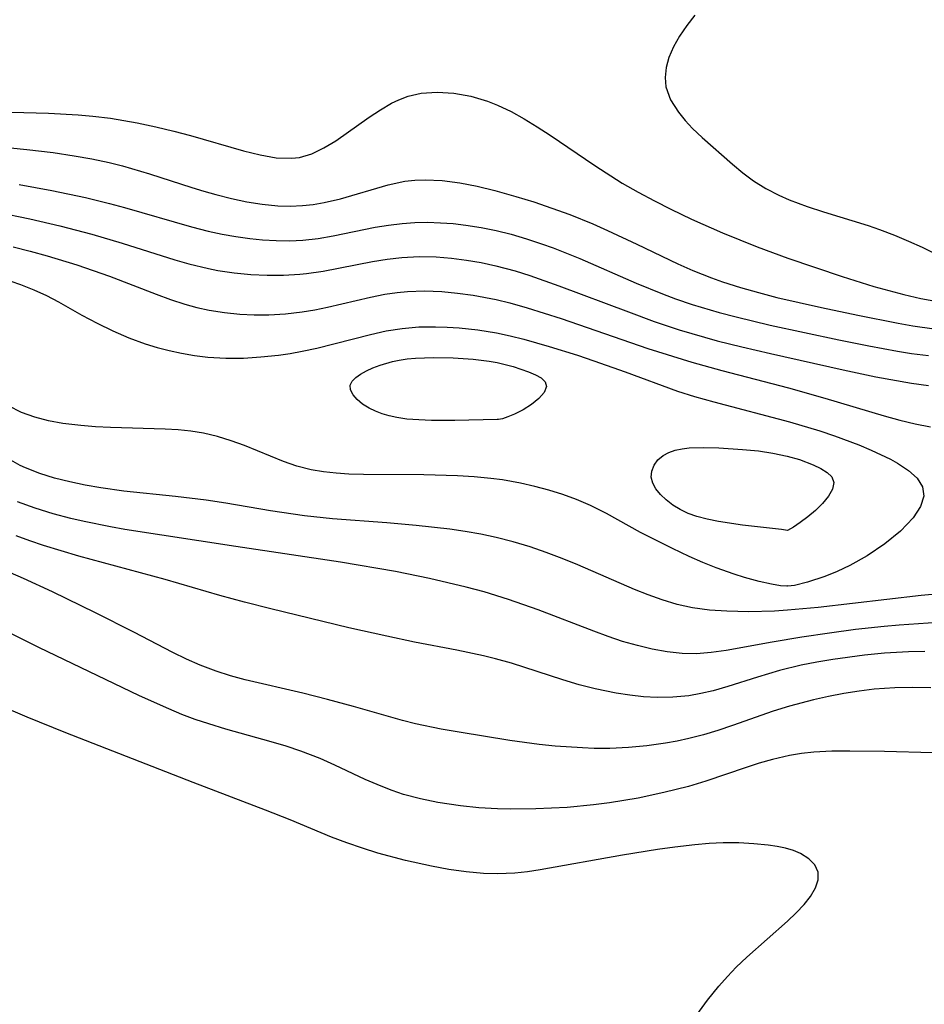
# Model space of a CAD drawing. Header units: metres. Extents: x 1073367 to 1082519, y 1569854 to 1574957.
# Tile 516 of 656: x 1077909 to 1078003, y 1573659 to 1573761. Entities that reach past the tile are written whole.
import ezdxf

# ---------------------------------------------------------------- set-up
doc = ezdxf.new("R2010")
doc.units = ezdxf.units.M
doc.layers.add('CGG_CurvaNivelLidar_v1', color=253, linetype='Continuous', lineweight=30)

msp = doc.modelspace()

# ---------------------------------------------------------------- linework, layer by layer
at = {"layer": 'CGG_CurvaNivelLidar_v1'}
for p, q in [((1077978.9135, 1573761.5566, 70.5), (1077978.0949, 1573760.4974, 70.5)), ((1077978.0949, 1573760.4974, 70.5), (1077977.3563, 1573759.4118, 70.5)), ((1077977.3563, 1573759.4118, 70.5), (1077976.7276, 1573758.306, 70.5)), ((1077976.7276, 1573758.306, 70.5), (1077976.2444, 1573757.1862, 70.5)), ((1077976.2444, 1573757.1862, 70.5), (1077975.9618, 1573756.1548, 70.5)), ((1077975.9618, 1573756.1548, 70.5), (1077975.8535, 1573755.1333, 70.5)), ((1077975.8535, 1573755.1333, 70.5), (1077975.9433, 1573754.1394, 70.5)), ((1077975.9433, 1573754.1394, 70.5), (1077976.4248, 1573752.8105, 70.5)), ((1077948.3185, 1573752.814, 70), (1077949.2745, 1573753.1808, 70)), ((1077949.2745, 1573753.1808, 70), (1077950.6201, 1573753.4946, 70)), ((1077950.6201, 1573753.4946, 70), (1077952.3004, 1573753.6167, 70)), ((1077952.3004, 1573753.6167, 70), (1077954.0212, 1573753.5031, 70)), ((1077954.0212, 1573753.5031, 70), (1077955.7565, 1573753.1849, 70)), ((1077955.7565, 1573753.1849, 70), (1077957.4821, 1573752.676, 70)), ((1077946.4101, 1573751.7678, 70), (1077947.576, 1573752.4482, 70)), ((1077947.576, 1573752.4482, 70), (1077948.3185, 1573752.814, 70)), ((1077957.4821, 1573752.676, 70), (1077958.5382, 1573752.2629, 70)), ((1077958.5382, 1573752.2629, 70), (1077959.9247, 1573751.6032, 70)), ((1077976.4248, 1573752.8105, 70.5), (1077977.2304, 1573751.5407, 70.5)), ((1077902.2311, 1573751.6157, 70), (1077909.5444, 1573751.5037, 70)), ((1077909.5444, 1573751.5037, 70), (1077912.0924, 1573751.4188, 70)), ((1077912.0924, 1573751.4188, 70), (1077915.1504, 1573751.2512, 70)), ((1077915.1504, 1573751.2512, 70), (1077916.6725, 1573751.1184, 70)), ((1077916.6725, 1573751.1184, 70), (1077918.4886, 1573750.8972, 70)), ((1077918.4886, 1573750.8972, 70), (1077921.2638, 1573750.4229, 70)), ((1077941.7926, 1573748.574, 70), (1077945.2642, 1573751.0095, 70)), ((1077945.2642, 1573751.0095, 70), (1077946.4101, 1573751.7678, 70)), ((1077959.9247, 1573751.6032, 70), (1077961.29, 1573750.8478, 70)), ((1077977.2304, 1573751.5407, 70.5), (1077977.9211, 1573750.6872, 70.5)), ((1077921.2638, 1573750.4229, 70), (1077923.1761, 1573750.0227, 70)), ((1077923.1761, 1573750.0227, 70), (1077925.0675, 1573749.5692, 70)), ((1077961.29, 1573750.8478, 70), (1077962.6399, 1573750.0225, 70)), ((1077962.6399, 1573750.0225, 70), (1077963.9796, 1573749.1487, 70)), ((1077977.9211, 1573750.6872, 70.5), (1077978.6972, 1573749.8528, 70.5)), ((1077925.0675, 1573749.5692, 70), (1077926.7711, 1573749.109, 70)), ((1077926.7711, 1573749.109, 70), (1077932.2625, 1573747.5299, 70)), ((1077963.9796, 1573749.1487, 70), (1077968.5951, 1573745.9992, 70)), ((1077978.6972, 1573749.8528, 70.5), (1077979.6799, 1573748.9126, 70.5)), ((1077979.6799, 1573748.9126, 70.5), (1077982.8277, 1573746.1543, 70.5)), ((1077898.5175, 1573748.7842, 69.5), (1077909.8616, 1573747.6759, 69.5)), ((1077939.3201, 1573747.235, 70), (1077940.5675, 1573747.83, 70)), ((1077940.5675, 1573747.83, 70), (1077941.7926, 1573748.574, 70)), ((1077909.8616, 1573747.6759, 69.5), (1077912.5696, 1573747.3424, 69.5)), ((1077912.5696, 1573747.3424, 69.5), (1077914.7321, 1573747.0164, 69.5)), ((1077914.7321, 1573747.0164, 69.5), (1077916.5639, 1573746.6927, 69.5)), ((1077932.2625, 1573747.5299, 70), (1077933.9704, 1573747.1012, 70)), ((1077933.9704, 1573747.1012, 70), (1077935.6242, 1573746.8127, 70)), ((1077935.6242, 1573746.8127, 70), (1077937.2208, 1573746.7564, 70)), ((1077937.2208, 1573746.7564, 70), (1077938.035, 1573746.8557, 70)), ((1077938.035, 1573746.8557, 70), (1077939.3201, 1573747.235, 70)), ((1077916.5639, 1573746.6927, 69.5), (1077918.3815, 1573746.3123, 69.5)), ((1077918.3815, 1573746.3123, 69.5), (1077919.7307, 1573745.9802, 69.5)), ((1077919.7307, 1573745.9802, 69.5), (1077922.5352, 1573745.1586, 69.5)), ((1077968.5951, 1573745.9992, 70), (1077971.4224, 1573744.1868, 70)), ((1077982.8277, 1573746.1543, 70.5), (1077983.893, 1573745.2663, 70.5)), ((1077922.5352, 1573745.1586, 69.5), (1077926.8988, 1573743.7302, 69.5)), ((1077983.893, 1573745.2663, 70.5), (1077985.0115, 1573744.4333, 70.5)), ((1077909.0601, 1573744.0376, 69), (1077912.4304, 1573743.4146, 69)), ((1077942.2938, 1573742.5766, 69.5), (1077947.2197, 1573744.0182, 69.5)), ((1077947.2197, 1573744.0182, 69.5), (1077948.9314, 1573744.3905, 69.5)), ((1077948.9314, 1573744.3905, 69.5), (1077949.978, 1573744.5069, 69.5)), ((1077949.978, 1573744.5069, 69.5), (1077951.0387, 1573744.5427, 69.5)), ((1077951.0387, 1573744.5427, 69.5), (1077952.8163, 1573744.4509, 69.5)), ((1077952.8163, 1573744.4509, 69.5), (1077954.6159, 1573744.2106, 69.5)), ((1077954.6159, 1573744.2106, 69.5), (1077956.4309, 1573743.859, 69.5)), ((1077956.4309, 1573743.859, 69.5), (1077958.2559, 1573743.4235, 69.5)), ((1077971.4224, 1573744.1868, 70), (1077973.0723, 1573743.2391, 70)), ((1077985.0115, 1573744.4333, 70.5), (1077986.2764, 1573743.6455, 70.5)), ((1077912.4304, 1573743.4146, 69), (1077915.9303, 1573742.6925, 69)), ((1077926.8988, 1573743.7302, 69.5), (1077928.1606, 1573743.3451, 69.5)), ((1077928.1606, 1573743.3451, 69.5), (1077929.4028, 1573742.996, 69.5)), ((1077929.4028, 1573742.996, 69.5), (1077930.9999, 1573742.5963, 69.5)), ((1077958.2559, 1573743.4235, 69.5), (1077960.4266, 1573742.822, 69.5)), ((1077960.4266, 1573742.822, 69.5), (1077962.2904, 1573742.243, 69.5)), ((1077973.0723, 1573743.2391, 70), (1077974.7541, 1573742.3444, 70)), ((1077986.2764, 1573743.6455, 70.5), (1077987.6167, 1573742.9498, 70.5)), ((1077987.6167, 1573742.9498, 70.5), (1077988.6999, 1573742.4675, 70.5)), ((1077915.9303, 1573742.6925, 69), (1077918.4012, 1573742.0964, 69)), ((1077918.4012, 1573742.0964, 69), (1077919.9576, 1573741.6735, 69)), ((1077930.9999, 1573742.5963, 69.5), (1077932.5985, 1573742.2603, 69.5)), ((1077932.5985, 1573742.2603, 69.5), (1077934.1963, 1573742.0034, 69.5)), ((1077934.1963, 1573742.0034, 69.5), (1077935.7906, 1573741.8458, 69.5)), ((1077935.7906, 1573741.8458, 69.5), (1077937.0755, 1573741.8071, 69.5)), ((1077937.0755, 1573741.8071, 69.5), (1077938.3525, 1573741.8593, 69.5)), ((1077938.3525, 1573741.8593, 69.5), (1077939.4755, 1573741.9869, 69.5)), ((1077939.4755, 1573741.9869, 69.5), (1077940.5891, 1573742.1801, 69.5)), ((1077940.5891, 1573742.1801, 69.5), (1077942.2938, 1573742.5766, 69.5)), ((1077962.2904, 1573742.243, 69.5), (1077964.1486, 1573741.6127, 69.5)), ((1077974.7541, 1573742.3444, 70), (1077976.4571, 1573741.4852, 70)), ((1077988.6999, 1573742.4675, 70.5), (1077989.6161, 1573742.1049, 70.5)), ((1077989.6161, 1573742.1049, 70.5), (1077990.5479, 1573741.7701, 70.5)), ((1077990.5479, 1573741.7701, 70.5), (1077992.251, 1573741.2203, 70.5)), ((1077904.569, 1573741.6447, 68.5), (1077910.1508, 1573740.478, 68.5)), ((1077919.9576, 1573741.6735, 69), (1077926.881, 1573739.6676, 69)), ((1077964.1486, 1573741.6127, 69.5), (1077965.9962, 1573740.931, 69.5)), ((1077965.9962, 1573740.931, 69.5), (1077968.3656, 1573739.9698, 69.5)), ((1077976.4571, 1573741.4852, 70), (1077978.598, 1573740.453, 70)), ((1077992.251, 1573741.2203, 70.5), (1077996.8631, 1573739.8019, 70.5)), ((1077910.1508, 1573740.478, 68.5), (1077913.2555, 1573739.7643, 68.5)), ((1077913.2555, 1573739.7643, 68.5), (1077916.5596, 1573738.9088, 68.5)), ((1077945.8825, 1573739.6156, 69), (1077947.2655, 1573739.8525, 69)), ((1077947.2655, 1573739.8525, 69), (1077948.6551, 1573740.0269, 69)), ((1077948.6551, 1573740.0269, 69), (1077949.9688, 1573740.1153, 69)), ((1077949.9688, 1573740.1153, 69), (1077951.2883, 1573740.1349, 69)), ((1077951.2883, 1573740.1349, 69), (1077952.6121, 1573740.0942, 69)), ((1077952.6121, 1573740.0942, 69), (1077953.9373, 1573739.9984, 69)), ((1077953.9373, 1573739.9984, 69), (1077955.2617, 1573739.8503, 69)), ((1077955.2617, 1573739.8503, 69), (1077956.8242, 1573739.609, 69)), ((1077968.3656, 1573739.9698, 69.5), (1077969.8976, 1573739.3004, 69.5)), ((1077978.598, 1573740.453, 70), (1077981.7848, 1573739.0454, 70)), ((1077996.8631, 1573739.8019, 70.5), (1077998.0262, 1573739.3971, 70.5)), ((1077916.5596, 1573738.9088, 68.5), (1077919.7011, 1573737.9761, 68.5)), ((1077926.881, 1573739.6676, 69), (1077928.6141, 1573739.2273, 69)), ((1077928.6141, 1573739.2273, 69), (1077930.04, 1573738.9175, 69)), ((1077930.04, 1573738.9175, 69), (1077931.4706, 1573738.6592, 69)), ((1077939.9669, 1573738.4767, 69), (1077941.5394, 1573738.7399, 69)), ((1077941.5394, 1573738.7399, 69), (1077945.8825, 1573739.6156, 69)), ((1077956.8242, 1573739.609, 69), (1077958.3787, 1573739.2953, 69)), ((1077958.3787, 1573739.2953, 69), (1077959.952, 1573738.9002, 69)), ((1077959.952, 1573738.9002, 69), (1077961.5135, 1573738.4395, 69)), ((1077969.8976, 1573739.3004, 69.5), (1077972.9297, 1573737.8869, 69.5)), ((1077981.7848, 1573739.0454, 70), (1077985.3716, 1573737.6066, 70)), ((1077998.0262, 1573739.3971, 70.5), (1077999.5644, 1573738.8113, 70.5)), ((1077999.5644, 1573738.8113, 70.5), (1078001.0406, 1573738.1919, 70.5)), ((1077919.7011, 1573737.9761, 68.5), (1077925.1525, 1573736.2599, 68.5)), ((1077931.4706, 1573738.6592, 69), (1077932.9044, 1573738.457, 69)), ((1077932.9044, 1573738.457, 69), (1077934.2353, 1573738.3245, 69)), ((1077934.2353, 1573738.3245, 69), (1077935.6232, 1573738.2446, 69)), ((1077935.6232, 1573738.2446, 69), (1077937.0079, 1573738.2316, 69)), ((1077937.0079, 1573738.2316, 69), (1077938.3872, 1573738.2969, 69)), ((1077938.3872, 1573738.2969, 69), (1077939.9669, 1573738.4767, 69)), ((1077961.5135, 1573738.4395, 69), (1077963.0634, 1573737.9235, 69)), ((1077963.0634, 1573737.9235, 69), (1077964.2849, 1573737.4802, 69)), ((1077972.9297, 1573737.8869, 69.5), (1077977.1678, 1573735.8441, 69.5)), ((1078001.0406, 1573738.1919, 70.5), (1078002.4379, 1573737.5492, 70.5)), ((1077908.4455, 1573737.5809, 68), (1077910.2058, 1573737.1476, 68)), ((1077910.2058, 1573737.1476, 68), (1077911.9539, 1573736.6705, 68)), ((1077911.9539, 1573736.6705, 68), (1077915.0062, 1573735.7229, 68)), ((1077964.2849, 1573737.4802, 69), (1077967.0382, 1573736.3906, 69)), ((1077985.3716, 1573737.6066, 70), (1077988.5337, 1573736.4411, 70)), ((1078002.4379, 1573737.5492, 70.5), (1078003.8794, 1573736.8399, 70.5)), ((1077915.0062, 1573735.7229, 68), (1077918.3899, 1573734.5481, 68)), ((1077925.1525, 1573736.2599, 68.5), (1077926.6024, 1573735.847, 68.5)), ((1077926.6024, 1573735.847, 68.5), (1077928.6524, 1573735.3483, 68.5)), ((1077940.4961, 1573735.0799, 68.5), (1077945.5942, 1573736.0741, 68.5)), ((1077945.5942, 1573736.0741, 68.5), (1077947.1105, 1573736.3283, 68.5)), ((1077947.1105, 1573736.3283, 68.5), (1077948.6321, 1573736.5088, 68.5)), ((1077948.6321, 1573736.5088, 68.5), (1077950.4078, 1573736.5922, 68.5)), ((1077950.4078, 1573736.5922, 68.5), (1077952.1905, 1573736.5516, 68.5)), ((1077952.1905, 1573736.5516, 68.5), (1077953.7542, 1573736.4278, 68.5)), ((1077953.7542, 1573736.4278, 68.5), (1077955.3163, 1573736.2307, 68.5)), ((1077955.3163, 1573736.2307, 68.5), (1077956.8448, 1573735.9702, 68.5)), ((1077956.8448, 1573735.9702, 68.5), (1077958.3653, 1573735.6424, 68.5)), ((1077958.3653, 1573735.6424, 68.5), (1077960.3662, 1573735.1027, 68.5)), ((1077967.0382, 1573736.3906, 69), (1077972.853, 1573733.8423, 69)), ((1077977.1678, 1573735.8441, 69.5), (1077978.7136, 1573735.1581, 69.5)), ((1077988.5337, 1573736.4411, 70), (1077994.1773, 1573734.5176, 70)), ((1077928.6524, 1573735.3483, 68.5), (1077929.6145, 1573735.1594, 68.5)), ((1077929.6145, 1573735.1594, 68.5), (1077931.3056, 1573734.9023, 68.5)), ((1077931.3056, 1573734.9023, 68.5), (1077933.0042, 1573734.733, 68.5)), ((1077933.0042, 1573734.733, 68.5), (1077934.7055, 1573734.6491, 68.5)), ((1077934.7055, 1573734.6491, 68.5), (1077936.405, 1573734.6538, 68.5)), ((1077936.405, 1573734.6538, 68.5), (1077938.0982, 1573734.7557, 68.5)), ((1077938.0982, 1573734.7557, 68.5), (1077938.7864, 1573734.8284, 68.5)), ((1077938.7864, 1573734.8284, 68.5), (1077940.4961, 1573735.0799, 68.5)), ((1077960.3662, 1573735.1027, 68.5), (1077961.8748, 1573734.6258, 68.5)), ((1077961.8748, 1573734.6258, 68.5), (1077964.8744, 1573733.5648, 68.5)), ((1077978.7136, 1573735.1581, 69.5), (1077980.6575, 1573734.3848, 69.5)), ((1077908.2115, 1573734.0362, 67.5), (1077909.1814, 1573733.7046, 67.5)), ((1077909.1814, 1573733.7046, 67.5), (1077910.558, 1573733.1618, 67.5)), ((1077918.3899, 1573734.5481, 68), (1077923.234, 1573732.7035, 68)), ((1077964.8744, 1573733.5648, 68.5), (1077972.054, 1573730.8565, 68.5)), ((1077972.853, 1573733.8423, 69), (1077975.5695, 1573732.7235, 69)), ((1077980.6575, 1573734.3848, 69.5), (1077981.793, 1573733.9802, 69.5)), ((1077981.793, 1573733.9802, 69.5), (1077983.6502, 1573733.3884, 69.5)), ((1077994.1773, 1573734.5176, 70), (1077997.4466, 1573733.4871, 70)), ((1077910.558, 1573733.1618, 67.5), (1077911.8991, 1573732.5449, 67.5)), ((1077923.234, 1573732.7035, 68), (1077924.7021, 1573732.1633, 68)), ((1077945.391, 1573732.4054, 68), (1077946.8784, 1573732.6961, 68)), ((1077946.8784, 1573732.6961, 68), (1077948.1454, 1573732.8832, 68)), ((1077948.1454, 1573732.8832, 68), (1077949.2064, 1573732.9836, 68)), ((1077949.2064, 1573732.9836, 68), (1077950.9871, 1573733.0356, 68)), ((1077950.9871, 1573733.0356, 68), (1077952.7753, 1573732.9657, 68)), ((1077952.7753, 1573732.9657, 68), (1077954.3842, 1573732.8154, 68)), ((1077954.3842, 1573732.8154, 68), (1077955.9922, 1573732.5923, 68)), ((1077955.9922, 1573732.5923, 68), (1077958.3893, 1573732.1328, 68)), ((1077975.5695, 1573732.7235, 69), (1077976.945, 1573732.2088, 69)), ((1077983.6502, 1573733.3884, 69.5), (1077985.5283, 1573732.8576, 69.5)), ((1077985.5283, 1573732.8576, 69.5), (1077987.4213, 1573732.3714, 69.5)), ((1077997.4466, 1573733.4871, 70), (1078000.5289, 1573732.6515, 70)), ((1078000.5289, 1573732.6515, 70), (1078002.2848, 1573732.2568, 70)), ((1077911.8991, 1573732.5449, 67.5), (1077913.1265, 1573731.9027, 67.5)), ((1077913.1265, 1573731.9027, 67.5), (1077915.5489, 1573730.5419, 67.5)), ((1077924.7021, 1573732.1633, 68), (1077926.1803, 1573731.6777, 68)), ((1077926.1803, 1573731.6777, 68), (1077927.4363, 1573731.3321, 68)), ((1077940.9395, 1573731.3632, 68), (1077945.391, 1573732.4054, 68)), ((1077958.3893, 1573732.1328, 68), (1077959.8128, 1573731.7858, 68)), ((1077959.8128, 1573731.7858, 68), (1077961.5813, 1573731.2898, 68)), ((1077976.945, 1573732.2088, 69), (1077978.6529, 1573731.6259, 69)), ((1077978.6529, 1573731.6259, 69), (1077981.4453, 1573730.8008, 69)), ((1077987.4213, 1573732.3714, 69.5), (1077992.038, 1573731.312, 69.5)), ((1078002.2848, 1573732.2568, 70), (1078004.0312, 1573731.9526, 70)), ((1077915.5489, 1573730.5419, 67.5), (1077917.1385, 1573729.6908, 67.5)), ((1077927.4363, 1573731.3321, 68), (1077928.7053, 1573731.0522, 68)), ((1077928.7053, 1573731.0522, 68), (1077930.2901, 1573730.8017, 68)), ((1077930.2901, 1573730.8017, 68), (1077931.8875, 1573730.644, 68)), ((1077931.8875, 1573730.644, 68), (1077933.3731, 1573730.5704, 68)), ((1077933.3731, 1573730.5704, 68), (1077934.861, 1573730.5677, 68)), ((1077934.861, 1573730.5677, 68), (1077936.6025, 1573730.6617, 68)), ((1077936.6025, 1573730.6617, 68), (1077938.3355, 1573730.864, 68)), ((1077938.3355, 1573730.864, 68), (1077939.6408, 1573731.0902, 68)), ((1077939.6408, 1573731.0902, 68), (1077940.9395, 1573731.3632, 68)), ((1077961.5813, 1573731.2898, 68), (1077965.1014, 1573730.1655, 68)), ((1077972.054, 1573730.8565, 68.5), (1077974.7209, 1573729.8836, 68.5)), ((1077981.4453, 1573730.8008, 69), (1077983.2016, 1573730.3404, 69)), ((1077992.038, 1573731.312, 69.5), (1077995.7693, 1573730.528, 69.5)), ((1077995.7693, 1573730.528, 69.5), (1077999.9604, 1573729.6987, 69.5)), ((1077917.1385, 1573729.6908, 67.5), (1077918.7599, 1573728.8953, 67.5)), ((1077965.1014, 1573730.1655, 68), (1077974.0787, 1573727.0724, 68)), ((1077974.7209, 1573729.8836, 68.5), (1077977.3125, 1573729.0142, 68.5)), ((1077983.2016, 1573730.3404, 69), (1077986.7323, 1573729.497, 69)), ((1077986.7323, 1573729.497, 69), (1077993.8081, 1573727.9627, 69)), ((1077999.9604, 1573729.6987, 69.5), (1078001.4791, 1573729.4316, 69.5)), ((1077918.7599, 1573728.8953, 67.5), (1077920.4033, 1573728.1784, 67.5)), ((1077939.8467, 1573727.1244, 67.5), (1077945.3774, 1573728.5333, 67.5)), ((1077945.3774, 1573728.5333, 67.5), (1077947.0148, 1573728.8886, 67.5)), ((1077947.0148, 1573728.8886, 67.5), (1077948.6612, 1573729.1543, 67.5)), ((1077948.6612, 1573729.1543, 67.5), (1077950.3877, 1573729.3039, 67.5)), ((1077950.3877, 1573729.3039, 67.5), (1077952.1239, 1573729.3346, 67.5)), ((1077952.1239, 1573729.3346, 67.5), (1077953.3332, 1573729.295, 67.5)), ((1077953.3332, 1573729.295, 67.5), (1077954.5437, 1573729.2124, 67.5)), ((1077954.5437, 1573729.2124, 67.5), (1077956.4832, 1573728.9997, 67.5)), ((1077956.4832, 1573728.9997, 67.5), (1077958.4157, 1573728.6857, 67.5)), ((1077958.4157, 1573728.6857, 67.5), (1077959.8402, 1573728.3842, 67.5)), ((1077977.3125, 1573729.0142, 68.5), (1077978.6185, 1573728.6127, 68.5)), ((1077978.6185, 1573728.6127, 68.5), (1077981.2344, 1573727.8864, 68.5)), ((1078001.4791, 1573729.4316, 69.5), (1078003.6631, 1573729.1214, 69.5)), ((1077920.4033, 1573728.1784, 67.5), (1077922.0813, 1573727.5567, 67.5)), ((1077922.0813, 1573727.5567, 67.5), (1077923.3162, 1573727.1786, 67.5)), ((1077959.8402, 1573728.3842, 67.5), (1077961.2582, 1573728.0343, 67.5)), ((1077961.2582, 1573728.0343, 67.5), (1077963.8806, 1573727.2936, 67.5)), ((1077981.2344, 1573727.8864, 68.5), (1077983.7788, 1573727.2503, 68.5)), ((1077993.8081, 1573727.9627, 69), (1077996.9126, 1573727.3364, 69)), ((1077923.3162, 1573727.1786, 67.5), (1077924.567, 1573726.857, 67.5)), ((1077924.567, 1573726.857, 67.5), (1077925.83, 1573726.5861, 67.5)), ((1077925.83, 1573726.5861, 67.5), (1077927.2024, 1573726.3493, 67.5)), ((1077935.8615, 1573726.3955, 67.5), (1077937.0957, 1573726.5746, 67.5)), ((1077937.0957, 1573726.5746, 67.5), (1077938.3243, 1573726.7935, 67.5)), ((1077938.3243, 1573726.7935, 67.5), (1077939.8467, 1573727.1244, 67.5)), ((1077963.8806, 1573727.2936, 67.5), (1077966.7877, 1573726.3729, 67.5)), ((1077974.0787, 1573727.0724, 68), (1077978.6095, 1573725.652, 68)), ((1077983.7788, 1573727.2503, 68.5), (1077986.7605, 1573726.5543, 68.5)), ((1077986.7605, 1573726.5543, 68.5), (1077994.2735, 1573724.8749, 68.5)), ((1077996.9126, 1573727.3364, 69), (1077999.9044, 1573726.7899, 69)), ((1077999.9044, 1573726.7899, 69), (1078001.3448, 1573726.567, 69)), ((1078001.3448, 1573726.567, 69), (1078003.0874, 1573726.3573, 69)), ((1077927.2024, 1573726.3493, 67.5), (1077928.5846, 1573726.1789, 67.5)), ((1077928.5846, 1573726.1789, 67.5), (1077930.4468, 1573726.0705, 67.5)), ((1077930.4468, 1573726.0705, 67.5), (1077932.2508, 1573726.0859, 67.5)), ((1077932.2508, 1573726.0859, 67.5), (1077934.0574, 1573726.1992, 67.5)), ((1077934.0574, 1573726.1992, 67.5), (1077935.8615, 1573726.3955, 67.5)), ((1077946.383, 1573725.3634, 67), (1077947.673, 1573725.7438, 67)), ((1077947.673, 1573725.7438, 67), (1077948.3487, 1573725.8851, 67)), ((1077948.3487, 1573725.8851, 67), (1077949.182, 1573726.0029, 67)), ((1077949.182, 1573726.0029, 67), (1077950.0327, 1573726.075, 67)), ((1077950.0327, 1573726.075, 67), (1077951.9107, 1573726.1329, 67)), ((1077951.9107, 1573726.1329, 67), (1077953.9549, 1573726.0986, 67)), ((1077953.9549, 1573726.0986, 67), (1077955.9929, 1573725.9687, 67)), ((1077955.9929, 1573725.9687, 67), (1077957.6594, 1573725.7624, 67)), ((1077957.6594, 1573725.7624, 67), (1077958.4745, 1573725.6169, 67)), ((1077958.4745, 1573725.6169, 67), (1077960.1514, 1573725.2023, 67)), ((1077966.7877, 1573726.3729, 67.5), (1077968.4805, 1573725.8009, 67.5)), ((1077968.4805, 1573725.8009, 67.5), (1077971.7256, 1573724.6555, 67.5)), ((1077978.6095, 1573725.652, 68), (1077981.7321, 1573724.7941, 68)), ((1077943.8599, 1573724.0774, 67), (1077944.3646, 1573724.437, 67)), ((1077944.3646, 1573724.437, 67), (1077944.9692, 1573724.7725, 67)), ((1077944.9692, 1573724.7725, 67), (1077945.6483, 1573725.0825, 67)), ((1077945.6483, 1573725.0825, 67), (1077946.383, 1573725.3634, 67)), ((1077960.1514, 1573725.2023, 67), (1077961.7432, 1573724.6652, 67)), ((1077961.7432, 1573724.6652, 67), (1077962.4446, 1573724.3617, 67)), ((1077971.7256, 1573724.6555, 67.5), (1077977.1388, 1573722.6723, 67.5)), ((1077981.7321, 1573724.7941, 68), (1077988.612, 1573722.9986, 68)), ((1077994.2735, 1573724.8749, 68.5), (1077997.6489, 1573724.1596, 68.5)), ((1077943.2952, 1573723.2833, 67), (1077943.4889, 1573723.6936, 67)), ((1077943.4889, 1573723.6936, 67), (1077943.8599, 1573724.0774, 67)), ((1077962.4446, 1573724.3617, 67), (1077963.0462, 1573724.0313, 67)), ((1077963.0462, 1573724.0313, 67), (1077963.4543, 1573723.6278, 67)), ((1077963.4543, 1573723.6278, 67), (1077963.5755, 1573723.1365, 67)), ((1077997.6489, 1573724.1596, 68.5), (1078001.3268, 1573723.4841, 68.5)), ((1078001.3268, 1573723.4841, 68.5), (1078003.0789, 1573723.236, 68.5)), ((1077943.3297, 1573722.7978, 67), (1077943.2952, 1573723.2833, 67)), ((1077943.5855, 1573722.2954, 67), (1077943.3297, 1573722.7978, 67)), ((1077963.3419, 1573722.5345, 67), (1077962.8019, 1573721.8975, 67)), ((1077963.5755, 1573723.1365, 67), (1077963.3419, 1573722.5345, 67)), ((1077977.1388, 1573722.6723, 67.5), (1077978.9058, 1573722.1223, 67.5)), ((1077988.612, 1573722.9986, 68), (1077992.3824, 1573721.9227, 68)), ((1077944.0127, 1573721.7955, 67), (1077943.5855, 1573722.2954, 67)), ((1077944.5758, 1573721.3189, 67), (1077944.0127, 1573721.7955, 67)), ((1077962.8019, 1573721.8975, 67), (1077962.052, 1573721.2763, 67)), ((1077978.9058, 1573722.1223, 67.5), (1077980.8974, 1573721.561, 67.5)), ((1077980.8974, 1573721.561, 67.5), (1077988.7274, 1573719.4885, 67.5)), ((1077992.3824, 1573721.9227, 68), (1077998.5064, 1573720.1104, 68)), ((1077909.3134, 1573720.4669, 67.5), (1077907.9532, 1573721.1593, 67.5)), ((1077910.6807, 1573719.9623, 67.5), (1077909.3134, 1573720.4669, 67.5)), ((1077945.2511, 1573720.8891, 67), (1077944.5758, 1573721.3189, 67)), ((1077945.8934, 1573720.5803, 67), (1077945.2511, 1573720.8891, 67)), ((1077946.5899, 1573720.319, 67), (1077945.8934, 1573720.5803, 67)), ((1077961.1864, 1573720.7191, 67), (1077960.2977, 1573720.2686, 67)), ((1077962.052, 1573721.2763, 67), (1077961.1864, 1573720.7191, 67)), ((1077912.1079, 1573719.5887, 67.5), (1077910.6807, 1573719.9623, 67.5)), ((1077913.5809, 1573719.319, 67.5), (1077912.1079, 1573719.5887, 67.5)), ((1077915.452, 1573719.0935, 67.5), (1077913.5809, 1573719.319, 67.5)), ((1077947.3282, 1573720.1022, 67), (1077946.5899, 1573720.319, 67)), ((1077948.1021, 1573719.9295, 67), (1077947.3282, 1573720.1022, 67)), ((1077949.1644, 1573719.7806, 67), (1077948.1021, 1573719.9295, 67)), ((1077950.3808, 1573719.6858, 67), (1077949.1644, 1573719.7806, 67)), ((1077951.6899, 1573719.6353, 67), (1077950.3808, 1573719.6858, 67)), ((1077954.1193, 1573719.6263, 67), (1077951.6899, 1573719.6353, 67)), ((1077958.5, 1573719.7463, 67), (1077954.1193, 1573719.6263, 67)), ((1077958.6368, 1573719.7311, 67), (1077958.5, 1573719.7463, 67)), ((1077959.0283, 1573719.8155, 67), (1077958.6368, 1573719.7311, 67)), ((1077959.6045, 1573719.9942, 67), (1077959.0283, 1573719.8155, 67)), ((1077960.2977, 1573720.2686, 67), (1077959.6045, 1573719.9942, 67)), ((1077988.7274, 1573719.4885, 67.5), (1077991.8549, 1573718.5488, 67.5)), ((1077998.5064, 1573720.1104, 68), (1078000.125, 1573719.6712, 68)), ((1078000.125, 1573719.6712, 68), (1078001.7278, 1573719.2856, 68)), ((1077916.9648, 1573718.977, 67.5), (1077915.452, 1573719.0935, 67.5)), ((1077918.4919, 1573718.9025, 67.5), (1077916.9648, 1573718.977, 67.5)), ((1077924.1686, 1573718.7465, 67.5), (1077918.4919, 1573718.9025, 67.5)), ((1077925.5039, 1573718.6597, 67.5), (1077924.1686, 1573718.7465, 67.5)), ((1077926.826, 1573718.5189, 67.5), (1077925.5039, 1573718.6597, 67.5)), ((1077928.1305, 1573718.3061, 67.5), (1077926.826, 1573718.5189, 67.5)), ((1077929.5698, 1573717.9655, 67.5), (1077928.1305, 1573718.3061, 67.5)), ((1077991.8549, 1573718.5488, 67.5), (1077993.3853, 1573718.0346, 67.5)), ((1078001.7278, 1573719.2856, 68), (1078003.3098, 1573718.9758, 68)), ((1077930.982, 1573717.5324, 67.5), (1077929.5698, 1573717.9655, 67.5)), ((1077932.3677, 1573717.0268, 67.5), (1077930.982, 1573717.5324, 67.5)), ((1077993.3853, 1573718.0346, 67.5), (1077995.9037, 1573717.0949, 67.5)), ((1077936.4012, 1573715.3739, 67.5), (1077932.3677, 1573717.0268, 67.5)), ((1077975.6641, 1573716.0121, 67), (1077976.2411, 1573716.318, 67)), ((1077976.2411, 1573716.318, 67), (1077976.895, 1573716.5435, 67)), ((1077976.895, 1573716.5435, 67), (1077977.6058, 1573716.7009, 67)), ((1077977.6058, 1573716.7009, 67), (1077978.3581, 1573716.7978, 67)), ((1077978.3581, 1573716.7978, 67), (1077979.8492, 1573716.8451, 67)), ((1077979.8492, 1573716.8451, 67), (1077981.3982, 1573716.7911, 67)), ((1077981.3982, 1573716.7911, 67), (1077983.8612, 1573716.633, 67)), ((1077983.8612, 1573716.633, 67), (1077985.505, 1573716.4707, 67)), ((1077985.505, 1573716.4707, 67), (1077987.0061, 1573716.2521, 67)), ((1077987.0061, 1573716.2521, 67), (1077988.47, 1573715.9511, 67)), ((1077995.9037, 1573717.0949, 67.5), (1077997.1787, 1573716.5653, 67.5)), ((1077997.1787, 1573716.5653, 67.5), (1077999.1704, 1573715.6232, 67.5)), ((1077909.1684, 1573714.9868, 68), (1077907.7203, 1573715.7844, 68)), ((1077937.7675, 1573714.9055, 67.5), (1077936.4012, 1573715.3739, 67.5)), ((1077974.7145, 1573714.994, 67), (1077975.1186, 1573715.5477, 67)), ((1077975.1186, 1573715.5477, 67), (1077975.6641, 1573716.0121, 67)), ((1077988.47, 1573715.9511, 67), (1077989.7379, 1573715.5916, 67)), ((1077989.7379, 1573715.5916, 67), (1077991.1824, 1573715.0434, 67)), ((1077999.1704, 1573715.6232, 67.5), (1077999.9022, 1573715.219, 67.5)), ((1077909.7018, 1573714.7366, 68), (1077909.1684, 1573714.9868, 68)), ((1077911.1846, 1573714.1475, 68), (1077909.7018, 1573714.7366, 68)), ((1077939.2456, 1573714.5286, 67.5), (1077937.7675, 1573714.9055, 67.5)), ((1077940.5283, 1573714.3082, 67.5), (1077939.2456, 1573714.5286, 67.5)), ((1077941.8322, 1573714.1632, 67.5), (1077940.5283, 1573714.3082, 67.5)), ((1077974.4144, 1573713.7538, 67), (1077974.4689, 1573714.3858, 67)), ((1077974.4689, 1573714.3858, 67), (1077974.7145, 1573714.994, 67)), ((1077991.1824, 1573715.0434, 67), (1077991.9477, 1573714.6687, 67)), ((1077991.9477, 1573714.6687, 67), (1077992.6094, 1573714.2585, 67)), ((1077992.6094, 1573714.2585, 67), (1077993.1109, 1573713.7956, 67)), ((1077999.9022, 1573715.219, 67.5), (1078001.0386, 1573714.4683, 67.5)), ((1078001.0386, 1573714.4683, 67.5), (1078001.9295, 1573713.6506, 67.5)), ((1077912.7176, 1573713.6644, 68), (1077911.1846, 1573714.1475, 68)), ((1077914.2889, 1573713.2648, 68), (1077912.7176, 1573713.6644, 68)), ((1077915.8895, 1573712.931, 68), (1077914.2889, 1573713.2648, 68)), ((1077943.153, 1573714.078, 67.5), (1077941.8322, 1573714.1632, 67.5)), ((1077944.6687, 1573714.0352, 67.5), (1077943.153, 1573714.078, 67.5)), ((1077950.899, 1573713.9978, 67.5), (1077944.6687, 1573714.0352, 67.5)), ((1077954.3739, 1573713.8941, 67.5), (1077950.899, 1573713.9978, 67.5)), ((1077956.1068, 1573713.7894, 67.5), (1077954.3739, 1573713.8941, 67.5)), ((1077957.8304, 1573713.6306, 67.5), (1077956.1068, 1573713.7894, 67.5)), ((1077959.0512, 1573713.4734, 67.5), (1077957.8304, 1573713.6306, 67.5)), ((1077960.919, 1573713.1397, 67.5), (1077959.0512, 1573713.4734, 67.5)), ((1077974.5728, 1573713.1411, 67), (1077974.4144, 1573713.7538, 67)), ((1077993.1109, 1573713.7956, 67), (1077993.3115, 1573713.1994, 67)), ((1077993.3115, 1573713.1994, 67), (1077993.1641, 1573712.5359, 67)), ((1078001.9295, 1573713.6506, 67.5), (1078002.4826, 1573712.7465, 67.5)), ((1077917.5119, 1573712.6495, 68), (1077915.8895, 1573712.931, 68)), ((1077919.8684, 1573712.3225, 68), (1077917.5119, 1573712.6495, 68)), ((1077925.2364, 1573711.7758, 68), (1077919.8684, 1573712.3225, 68)), ((1077962.3863, 1573712.8059, 67.5), (1077960.919, 1573713.1397, 67.5)), ((1077963.8384, 1573712.415, 67.5), (1077962.3863, 1573712.8059, 67.5)), ((1077965.2717, 1573711.9649, 67.5), (1077963.8384, 1573712.415, 67.5)), ((1077974.9062, 1573712.5407, 67), (1077974.5728, 1573713.1411, 67)), ((1077975.3749, 1573711.9607, 67), (1077974.9062, 1573712.5407, 67)), ((1077993.1641, 1573712.5359, 67), (1077992.7457, 1573711.8059, 67)), ((1078002.4826, 1573712.7465, 67.5), (1078002.6117, 1573711.8125, 67.5)), ((1077910.7021, 1573710.5434, 68.5), (1077908.8895, 1573711.2224, 68.5)), ((1077928.3804, 1573711.3982, 68), (1077925.2364, 1573711.7758, 68)), ((1077930.438, 1573711.0778, 68), (1077928.3804, 1573711.3982, 68)), ((1077966.6811, 1573711.45, 67.5), (1077965.2717, 1573711.9649, 67.5)), ((1077968.1534, 1573710.819, 67.5), (1077966.6811, 1573711.45, 67.5)), ((1077975.9507, 1573711.4112, 67), (1077975.3749, 1573711.9607, 67)), ((1077976.6461, 1573710.8809, 67), (1077975.9507, 1573711.4112, 67)), ((1077992.7457, 1573711.8059, 67), (1077992.1314, 1573711.0537, 67)), ((1078002.6117, 1573711.8125, 67.5), (1078002.276, 1573710.7327, 67.5)), ((1077912.5611, 1573709.9708, 68.5), (1077910.7021, 1573710.5434, 68.5)), ((1077935.0396, 1573710.2708, 68), (1077930.438, 1573711.0778, 68)), ((1077938.5552, 1573709.758, 68), (1077935.0396, 1573710.2708, 68)), ((1077969.7817, 1573710.0005, 67.5), (1077968.1534, 1573710.819, 67.5)), ((1077977.4175, 1573710.4054, 67), (1077976.6461, 1573710.8809, 67)), ((1077978.2526, 1573709.9977, 67), (1077977.4175, 1573710.4054, 67)), ((1077991.395, 1573710.3224, 67), (1077990.6084, 1573709.6533, 67)), ((1077992.1314, 1573711.0537, 67), (1077991.395, 1573710.3224, 67)), ((1078002.276, 1573710.7327, 67.5), (1078001.4935, 1573709.5427, 67.5)), ((1077914.4067, 1573709.4901, 68.5), (1077912.5611, 1573709.9708, 68.5)), ((1077915.7673, 1573709.1738, 68.5), (1077914.4067, 1573709.4901, 68.5)), ((1077918.5168, 1573708.614, 68.5), (1077915.7673, 1573709.1738, 68.5)), ((1077941.445, 1573709.4628, 68), (1077938.5552, 1573709.758, 68)), ((1077947.0918, 1573709.0416, 68), (1077941.445, 1573709.4628, 68)), ((1077973.3221, 1573708.0477, 67.5), (1077969.7817, 1573710.0005, 67.5)), ((1077979.1347, 1573709.6789, 67), (1077978.2526, 1573709.9977, 67)), ((1077980.1891, 1573709.4036, 67), (1077979.1347, 1573709.6789, 67)), ((1077981.366, 1573709.1673, 67), (1077980.1891, 1573709.4036, 67)), ((1077983.8612, 1573708.7969, 67), (1077981.366, 1573709.1673, 67)), ((1077990.6084, 1573709.6533, 67), (1077989.8067, 1573709.0557, 67)), ((1078001.4935, 1573709.5427, 67.5), (1078000.2059, 1573708.1882, 67.5)), ((1077919.9938, 1573708.3528, 68.5), (1077918.5168, 1573708.614, 68.5)), ((1077931.4811, 1573706.5716, 68.5), (1077919.9938, 1573708.3528, 68.5)), ((1077950.123, 1573708.7766, 68), (1077947.0918, 1573709.0416, 68)), ((1077953.5825, 1573708.3755, 68), (1077950.123, 1573708.7766, 68)), ((1077955.1905, 1573708.1366, 68), (1077953.5825, 1573708.3755, 68)), ((1077956.7888, 1573707.8543, 68), (1077955.1905, 1573708.1366, 68)), ((1077987.8985, 1573708.3322, 67), (1077983.8612, 1573708.7969, 67)), ((1077988.5, 1573708.2372, 67), (1077987.8985, 1573708.3322, 67)), ((1077989.1233, 1573708.5989, 67), (1077988.5, 1573708.2372, 67)), ((1077989.8067, 1573709.0557, 67), (1077989.1233, 1573708.5989, 67)), ((1078000.2059, 1573708.1882, 67.5), (1077998.5863, 1573706.8591, 67.5)), ((1077910.1582, 1573707.1835, 69), (1077908.7501, 1573707.7031, 69)), ((1077911.5827, 1573706.7006, 69), (1077910.1582, 1573707.1835, 69)), ((1077958.3746, 1573707.5189, 68), (1077956.7888, 1573707.8543, 68)), ((1077960.1426, 1573707.0672, 68), (1077958.3746, 1573707.5189, 68)), ((1077976.6094, 1573706.3644, 67.5), (1077973.3221, 1573708.0477, 67.5)), ((1077915.2367, 1573705.5798, 69), (1077911.5827, 1573706.7006, 69)), ((1077942.2713, 1573704.9677, 68.5), (1077931.4811, 1573706.5716, 68.5)), ((1077961.8905, 1573706.5424, 68), (1077960.1426, 1573707.0672, 68)), ((1077963.559, 1573705.9735, 68), (1077961.8905, 1573706.5424, 68)), ((1077978.3314, 1573705.5596, 67.5), (1077976.6094, 1573706.3644, 67.5)), ((1077998.5863, 1573706.8591, 67.5), (1077996.7552, 1573705.6246, 67.5)), ((1077924.1395, 1573703.1654, 69), (1077915.2367, 1573705.5798, 69)), ((1077965.21, 1573705.3546, 68), (1077963.559, 1573705.9735, 68)), ((1077966.8444, 1573704.6959, 68), (1077965.21, 1573705.3546, 68)), ((1077979.7426, 1573704.9468, 67.5), (1077978.3314, 1573705.5596, 67.5)), ((1077996.7552, 1573705.6246, 67.5), (1077994.9603, 1573704.6164, 67.5)), ((1077909.5185, 1573703.2698, 69.5), (1077906.3152, 1573704.6459, 69.5)), ((1077947.9691, 1573703.9922, 68.5), (1077942.2713, 1573704.9677, 68.5)), ((1077972.6848, 1573702.1423, 68), (1077966.8444, 1573704.6959, 68)), ((1077981.1332, 1573704.391, 67.5), (1077979.7426, 1573704.9468, 67.5)), ((1077982.9836, 1573703.7337, 67.5), (1077981.1332, 1573704.391, 67.5)), ((1077994.9603, 1573704.6164, 67.5), (1077993.636, 1573703.988, 67.5)), ((1077912.5026, 1573701.8889, 69.5), (1077909.5185, 1573703.2698, 69.5)), ((1077929.808, 1573701.501, 69), (1077924.1395, 1573703.1654, 69)), ((1077951.5026, 1573703.2893, 68.5), (1077947.9691, 1573703.9922, 68.5)), ((1077955.2712, 1573702.3935, 68.5), (1077951.5026, 1573703.2893, 68.5)), ((1077984.062, 1573703.3935, 67.5), (1077982.9836, 1573703.7337, 67.5)), ((1077985.583, 1573702.9714, 67.5), (1077984.062, 1573703.3935, 67.5)), ((1077992.3632, 1573703.4702, 67.5), (1077990.5879, 1573702.8864, 67.5)), ((1077993.636, 1573703.988, 67.5), (1077992.3632, 1573703.4702, 67.5)), ((1077957.1377, 1573701.8845, 68.5), (1077955.2712, 1573702.3935, 68.5)), ((1077974.1046, 1573701.5708, 68), (1077972.6848, 1573702.1423, 68)), ((1077986.8515, 1573702.6779, 67.5), (1077985.583, 1573702.9714, 67.5)), ((1077987.8012, 1573702.5102, 67.5), (1077986.8515, 1573702.6779, 67.5)), ((1077988.3666, 1573702.4669, 67.5), (1077987.8012, 1573702.5102, 67.5)), ((1077988.5, 1573702.5125, 67.5), (1077988.3666, 1573702.4669, 67.5)), ((1077988.5466, 1573702.4719, 67.5), (1077988.5, 1573702.5125, 67.5)), ((1077989.248, 1573702.5598, 67.5), (1077988.5466, 1573702.4719, 67.5)), ((1077990.5879, 1573702.8864, 67.5), (1077989.248, 1573702.5598, 67.5)), ((1077916.9454, 1573699.7166, 69.5), (1077912.5026, 1573701.8889, 69.5)), ((1077932.3664, 1573700.8124, 69), (1077929.808, 1573701.501, 69)), ((1077959.6488, 1573701.1081, 68.5), (1077957.1377, 1573701.8845, 68.5)), ((1077962.7239, 1573700.0173, 68.5), (1077959.6488, 1573701.1081, 68.5)), ((1077975.5365, 1573701.0583, 68), (1077974.1046, 1573701.5708, 68)), ((1077977.102, 1573700.5963, 68), (1077975.5365, 1573701.0583, 68)), ((1078002.3383, 1573701.521, 68), (1077991.6896, 1573700.2772, 68)), ((1078005.875, 1573701.862, 68), (1078002.3383, 1573701.521, 68)), ((1077935.0954, 1573700.1218, 69), (1077932.3664, 1573700.8124, 69)), ((1077943.1434, 1573698.1799, 69), (1077935.0954, 1573700.1218, 69)), ((1077968.4905, 1573697.8121, 68.5), (1077962.7239, 1573700.0173, 68.5)), ((1077978.6889, 1573700.2492, 68), (1077977.102, 1573700.5963, 68)), ((1077980.4553, 1573700.013, 68), (1077978.6889, 1573700.2492, 68)), ((1077982.2435, 1573699.8854, 68), (1077980.4553, 1573700.013, 68)), ((1077988.5034, 1573699.9829, 68), (1077987.1659, 1573699.8971, 68)), ((1077991.6896, 1573700.2772, 68), (1077988.5034, 1573699.9829, 68)), ((1077920.9082, 1573697.7109, 69.5), (1077916.9454, 1573699.7166, 69.5)), ((1077984.5052, 1573699.8229, 68), (1077982.2435, 1573699.8854, 68)), ((1077987.1659, 1573699.8971, 68), (1077984.5052, 1573699.8229, 68)), ((1077911.0939, 1573696.1458, 70), (1077905.7709, 1573698.79, 70)), ((1077947.0648, 1573697.2928, 69), (1077943.1434, 1573698.1799, 69)), ((1077995.5403, 1573697.9835, 68.5), (1077992.8472, 1573697.6241, 68.5)), ((1077998.5188, 1573698.3205, 68.5), (1077995.5403, 1573697.9835, 68.5)), ((1078000.056, 1573698.4624, 68.5), (1077998.5188, 1573698.3205, 68.5)), ((1078004.0441, 1573698.7247, 68.5), (1078000.056, 1573698.4624, 68.5)), ((1077924.9385, 1573695.6158, 69.5), (1077920.9082, 1573697.7109, 69.5)), ((1077949.9514, 1573696.7011, 69), (1077947.0648, 1573697.2928, 69)), ((1077969.9724, 1573697.2715, 68.5), (1077968.4905, 1573697.8121, 68.5)), ((1077971.4576, 1573696.7733, 68.5), (1077969.9724, 1573697.2715, 68.5)), ((1077989.9906, 1573697.1964, 68.5), (1077986.9162, 1573696.6864, 68.5)), ((1077992.8472, 1573697.6241, 68.5), (1077989.9906, 1573697.1964, 68.5)), ((1077921.5069, 1573691.1415, 70), (1077911.0939, 1573696.1458, 70)), ((1077954.3247, 1573695.873, 69), (1077949.9514, 1573696.7011, 69)), ((1077957.067, 1573695.2857, 69), (1077954.3247, 1573695.873, 69)), ((1077972.9909, 1573696.3266, 68.5), (1077971.4576, 1573696.7733, 68.5)), ((1077974.5305, 1573695.9586, 68.5), (1077972.9909, 1573696.3266, 68.5)), ((1077976.0741, 1573695.6838, 68.5), (1077974.5305, 1573695.9586, 68.5)), ((1077986.9162, 1573696.6864, 68.5), (1077982.1681, 1573695.8239, 68.5)), ((1077926.3459, 1573694.928, 69.5), (1077924.9385, 1573695.6158, 69.5)), ((1077927.7724, 1573694.2951, 69.5), (1077926.3459, 1573694.928, 69.5)), ((1077958.325, 1573694.9693, 69), (1077957.067, 1573695.2857, 69)), ((1077959.9724, 1573694.4999, 69), (1077958.325, 1573694.9693, 69)), ((1077977.6199, 1573695.5221, 68.5), (1077976.0741, 1573695.6838, 68.5)), ((1077979.0922, 1573695.4974, 68.5), (1077977.6199, 1573695.5221, 68.5)), ((1077980.6284, 1573695.6102, 68.5), (1077979.0922, 1573695.4974, 68.5)), ((1077982.1681, 1573695.8239, 68.5), (1077980.6284, 1573695.6102, 68.5)), ((1077993.1885, 1573694.8989, 69), (1077991.5589, 1573694.6176, 69)), ((1077996.4748, 1573695.3435, 69), (1077993.1885, 1573694.8989, 69)), ((1077998.5306, 1573695.541, 69), (1077996.4748, 1573695.3435, 69)), ((1078001.0242, 1573695.6868, 69), (1077998.5306, 1573695.541, 69)), ((1078002.7069, 1573695.7252, 69), (1078001.0242, 1573695.6868, 69)), ((1077929.4293, 1573693.6707, 69.5), (1077927.7724, 1573694.2951, 69.5)), ((1077965.2921, 1573692.7797, 69), (1077959.9724, 1573694.4999, 69)), ((1077989.942, 1573694.2921, 69), (1077987.7016, 1573693.7489, 69)), ((1077991.5589, 1573694.6176, 69), (1077989.942, 1573694.2921, 69)), ((1077930.9196, 1573693.2057, 69.5), (1077929.4293, 1573693.6707, 69.5)), ((1077932.4314, 1573692.7982, 69.5), (1077930.9196, 1573693.2057, 69.5)), ((1077985.4056, 1573693.0692, 69), (1077982.357, 1573692.0974, 69)), ((1077987.7016, 1573693.7489, 69), (1077985.4056, 1573693.0692, 69)), ((1077938.3799, 1573691.4072, 69.5), (1077932.4314, 1573692.7982, 69.5)), ((1077966.9805, 1573692.2737, 69), (1077965.2921, 1573692.7797, 69)), ((1077968.6284, 1573691.8542, 69), (1077966.9805, 1573692.2737, 69)), ((1077970.802, 1573691.4194, 69), (1077968.6284, 1573691.8542, 69)), ((1077982.357, 1573692.0974, 69), (1077980.8341, 1573691.662, 69)), ((1077997.4919, 1573691.8211, 69.5), (1077995.9094, 1573691.6246, 69.5)), ((1077999.6114, 1573691.9716, 69.5), (1077997.4919, 1573691.8211, 69.5)), ((1078001.4788, 1573692.0063, 69.5), (1077999.6114, 1573691.9716, 69.5)), ((1078003.3488, 1573691.9623, 69.5), (1078001.4788, 1573692.0063, 69.5)), ((1077924.525, 1573689.7718, 70), (1077921.5069, 1573691.1415, 70)), ((1077940.9357, 1573690.7578, 69.5), (1077938.3799, 1573691.4072, 69.5)), ((1077972.2132, 1573691.2018, 69), (1077970.802, 1573691.4194, 69)), ((1077973.6245, 1573691.044, 69), (1077972.2132, 1573691.2018, 69)), ((1077975.0346, 1573690.9616, 69), (1077973.6245, 1573691.044, 69)), ((1077976.6689, 1573690.9814, 69), (1077975.0346, 1573690.9616, 69)), ((1077978.2929, 1573691.1372, 69), (1077976.6689, 1573690.9814, 69)), ((1077979.568, 1573691.3622, 69), (1077978.2929, 1573691.1372, 69)), ((1077980.8341, 1573691.662, 69), (1077979.568, 1573691.3622, 69)), ((1077992.7693, 1573691.0616, 69.5), (1077991.213, 1573690.7148, 69.5)), ((1077994.3351, 1573691.3676, 69.5), (1077992.7693, 1573691.0616, 69.5)), ((1077995.9094, 1573691.6246, 69.5), (1077994.3351, 1573691.3676, 69.5)), ((1077909.8939, 1573688.917, 70.5), (1077907.0211, 1573690.1363, 70.5)), ((1077925.8915, 1573689.2155, 70), (1077924.525, 1573689.7718, 70)), ((1077943.6271, 1573690.0344, 69.5), (1077940.9357, 1573690.7578, 69.5)), ((1077948.7151, 1573688.5714, 69.5), (1077943.6271, 1573690.0344, 69.5)), ((1077988.725, 1573690.0664, 69.5), (1077987.0417, 1573689.5351, 69.5)), ((1077991.213, 1573690.7148, 69.5), (1077988.725, 1573690.0664, 69.5)), ((1077913.9, 1573687.2891, 70.5), (1077909.8939, 1573688.917, 70.5)), ((1077927.2719, 1573688.6995, 70), (1077925.8915, 1573689.2155, 70)), ((1077987.0417, 1573689.5351, 69.5), (1077982.815, 1573688.0533, 69.5)), ((1077928.6655, 1573688.2254, 70), (1077927.2719, 1573688.6995, 70)), ((1077930.4409, 1573687.685, 70), (1077928.6655, 1573688.2254, 70)), ((1077950.0362, 1573688.249, 69.5), (1077948.7151, 1573688.5714, 69.5)), ((1077952.7094, 1573687.7007, 69.5), (1077950.0362, 1573688.249, 69.5)), ((1077982.815, 1573688.0533, 69.5), (1077981.3197, 1573687.5547, 69.5)), ((1077927.0431, 1573682.1596, 70.5), (1077913.9, 1573687.2891, 70.5)), ((1077935.1163, 1573686.3774, 70), (1077930.4409, 1573687.685, 70)), ((1077954.5576, 1573687.3732, 69.5), (1077952.7094, 1573687.7007, 69.5)), ((1077959.8126, 1573686.5226, 69.5), (1077954.5576, 1573687.3732, 69.5)), ((1077978.2973, 1573686.7051, 69.5), (1077977.0988, 1573686.4526, 69.5)), ((1077979.8152, 1573687.0983, 69.5), (1077978.2973, 1573686.7051, 69.5)), ((1077981.3197, 1573687.5547, 69.5), (1077979.8152, 1573687.0983, 69.5)), ((1077936.6587, 1573685.9158, 70), (1077935.1163, 1573686.3774, 70)), ((1077938.1831, 1573685.4105, 70), (1077936.6587, 1573685.9158, 70)), ((1077962.8348, 1573686.1108, 69.5), (1077959.8126, 1573686.5226, 69.5)), ((1077964.4904, 1573685.9427, 69.5), (1077962.8348, 1573686.1108, 69.5)), ((1077967.3284, 1573685.7394, 69.5), (1077964.4904, 1573685.9427, 69.5)), ((1077968.5091, 1573685.6947, 69.5), (1077967.3284, 1573685.7394, 69.5)), ((1077970.1366, 1573685.6922, 69.5), (1077968.5091, 1573685.6947, 69.5)), ((1077972.0641, 1573685.7866, 69.5), (1077970.1366, 1573685.6922, 69.5)), ((1077973.9838, 1573685.9737, 69.5), (1077972.0641, 1573685.7866, 69.5)), ((1077975.8915, 1573686.2411, 69.5), (1077973.9838, 1573685.9737, 69.5)), ((1077977.0988, 1573686.4526, 69.5), (1077975.8915, 1573686.2411, 69.5)), ((1077940.183, 1573684.6388, 70), (1077938.1831, 1573685.4105, 70)), ((1077988.7218, 1573684.9459, 70), (1077986.9478, 1573684.5378, 70)), ((1077989.9781, 1573685.1522, 70), (1077988.7218, 1573684.9459, 70)), ((1077991.2454, 1573685.2935, 70), (1077989.9781, 1573685.1522, 70)), ((1077993.1013, 1573685.3988, 70), (1077991.2454, 1573685.2935, 70)), ((1077994.9719, 1573685.422, 70), (1077993.1013, 1573685.3988, 70)), ((1077998.531, 1573685.3716, 70), (1077994.9719, 1573685.422, 70)), ((1078003.5578, 1573685.2225, 70), (1077998.531, 1573685.3716, 70)), ((1077941.7174, 1573683.9614, 70), (1077940.183, 1573684.6388, 70)), ((1077944.8524, 1573682.4884, 70), (1077941.7174, 1573683.9614, 70)), ((1077984.2455, 1573683.7325, 70), (1077980.0584, 1573682.301, 70)), ((1077985.5928, 1573684.1558, 70), (1077984.2455, 1573683.7325, 70)), ((1077986.9478, 1573684.5378, 70), (1077985.5928, 1573684.1558, 70)), ((1077934.5417, 1573679.3084, 70.5), (1077927.0431, 1573682.1596, 70.5)), ((1077946.488, 1573681.7739, 70), (1077944.8524, 1573682.4884, 70)), ((1077947.6425, 1573681.3306, 70), (1077946.488, 1573681.7739, 70)), ((1077978.2885, 1573681.7678, 70), (1077977.0151, 1573681.4279, 70)), ((1077980.0584, 1573682.301, 70), (1077978.2885, 1573681.7678, 70)), ((1077948.816, 1573680.9398, 70), (1077947.6425, 1573681.3306, 70)), ((1077950.5744, 1573680.467, 70), (1077948.816, 1573680.9398, 70)), ((1077975.7307, 1573681.1166, 70), (1077973.0761, 1573680.5594, 70)), ((1077977.0151, 1573681.4279, 70), (1077975.7307, 1573681.1166, 70)), ((1077952.365, 1573680.0991, 70), (1077950.5744, 1573680.467, 70)), ((1077954.6849, 1573679.7545, 70), (1077952.365, 1573680.0991, 70)), ((1077956.5939, 1573679.5602, 70), (1077954.6849, 1573679.7545, 70)), ((1077965.7399, 1573679.5824, 70), (1077962.4969, 1573679.4247, 70)), ((1077968.4449, 1573679.8407, 70), (1077965.7399, 1573679.5824, 70)), ((1077970.0951, 1573680.0588, 70), (1077968.4449, 1573679.8407, 70)), ((1077973.0761, 1573680.5594, 70), (1077970.0951, 1573680.0588, 70)), ((1077937.0839, 1573678.2882, 70.5), (1077934.5417, 1573679.3084, 70.5)), ((1077958.515, 1573679.4415, 70), (1077956.5939, 1573679.5602, 70)), ((1077959.8399, 1573679.4057, 70), (1077958.515, 1573679.4415, 70)), ((1077962.4969, 1573679.4247, 70), (1077959.8399, 1573679.4057, 70)), ((1077941.3738, 1573676.5021, 70.5), (1077937.0839, 1573678.2882, 70.5)), ((1077942.9511, 1573675.9093, 70.5), (1077941.3738, 1573676.5021, 70.5)), ((1077944.5463, 1573675.3635, 70.5), (1077942.9511, 1573675.9093, 70.5)), ((1077976.8539, 1573675.4904, 70.5), (1077975.0562, 1573675.2369, 70.5)), ((1077978.9212, 1573675.7301, 70.5), (1077976.8539, 1573675.4904, 70.5)), ((1077980.3995, 1573675.8539, 70.5), (1077978.9212, 1573675.7301, 70.5)), ((1077981.8561, 1573675.9207, 70.5), (1077980.3995, 1573675.8539, 70.5)), ((1077983.4746, 1573675.914, 70.5), (1077981.8561, 1573675.9207, 70.5)), ((1077985.0358, 1573675.8311, 70.5), (1077983.4746, 1573675.914, 70.5)), ((1077986.5167, 1573675.6865, 70.5), (1077985.0358, 1573675.8311, 70.5)), ((1077987.4383, 1573675.5575, 70.5), (1077986.5167, 1573675.6865, 70.5)), ((1077988.3048, 1573675.3812, 70.5), (1077987.4383, 1573675.5575, 70.5)), ((1077946.1558, 1573674.8612, 70.5), (1077944.5463, 1573675.3635, 70.5)), ((1077949.0048, 1573674.0867, 70.5), (1077946.1558, 1573674.8612, 70.5)), ((1077971.4537, 1573674.6503, 70.5), (1077962.9336, 1573673.125, 70.5)), ((1077975.0562, 1573675.2369, 70.5), (1077971.4537, 1573674.6503, 70.5)), ((1077989.1217, 1573675.1325, 70.5), (1077988.3048, 1573675.3812, 70.5)), ((1077989.8592, 1573674.8156, 70.5), (1077989.1217, 1573675.1325, 70.5)), ((1077990.7138, 1573674.2803, 70.5), (1077989.8592, 1573674.8156, 70.5)), ((1077951.6943, 1573673.4992, 70.5), (1077949.0048, 1573674.0867, 70.5)), ((1077953.4901, 1573673.176, 70.5), (1077951.6943, 1573673.4992, 70.5)), ((1077991.3399, 1573673.6397, 70.5), (1077990.7138, 1573674.2803, 70.5)), ((1077991.6758, 1573672.9006, 70.5), (1077991.3399, 1573673.6397, 70.5)), ((1077955.2888, 1573672.9209, 70.5), (1077953.4901, 1573673.176, 70.5)), ((1077957.0895, 1573672.7575, 70.5), (1077955.2888, 1573672.9209, 70.5)), ((1077958.5248, 1573672.7123, 70.5), (1077957.0895, 1573672.7575, 70.5)), ((1077960.3316, 1573672.7838, 70.5), (1077958.5248, 1573672.7123, 70.5)), ((1077961.6322, 1573672.9268, 70.5), (1077960.3316, 1573672.7838, 70.5)), ((1077962.9336, 1573673.125, 70.5), (1077961.6322, 1573672.9268, 70.5)), ((1077991.6776, 1573672.1057, 70.5), (1077991.6758, 1573672.9006, 70.5)), ((1077991.4002, 1573671.2534, 70.5), (1077991.6776, 1573672.1057, 70.5)), ((1077990.8889, 1573670.3725, 70.5), (1077991.4002, 1573671.2534, 70.5)), ((1077989.4201, 1573668.6847, 70.5), (1077990.2229, 1573669.5312, 70.5)), ((1077990.2229, 1573669.5312, 70.5), (1077990.8889, 1573670.3725, 70.5)), ((1077988.5168, 1573667.8287, 70.5), (1077989.4201, 1573668.6847, 70.5)), ((1077984.2951, 1573664.084, 70.5), (1077988.5168, 1573667.8287, 70.5)), ((1077983.2189, 1573663.0453, 70.5), (1077984.2951, 1573664.084, 70.5)), ((1077982.304, 1573662.0862, 70.5), (1077983.2189, 1573663.0453, 70.5)), ((1077981.4221, 1573661.0884, 70.5), (1077982.304, 1573662.0862, 70.5)), ((1077980.2406, 1573659.6331, 70.5), (1077981.4221, 1573661.0884, 70.5)), ((1077979.1243, 1573658.123, 70.5), (1077980.2406, 1573659.6331, 70.5))]:
    msp.add_line(p, q, dxfattribs=at)

doc.saveas('drawing.dxf')
